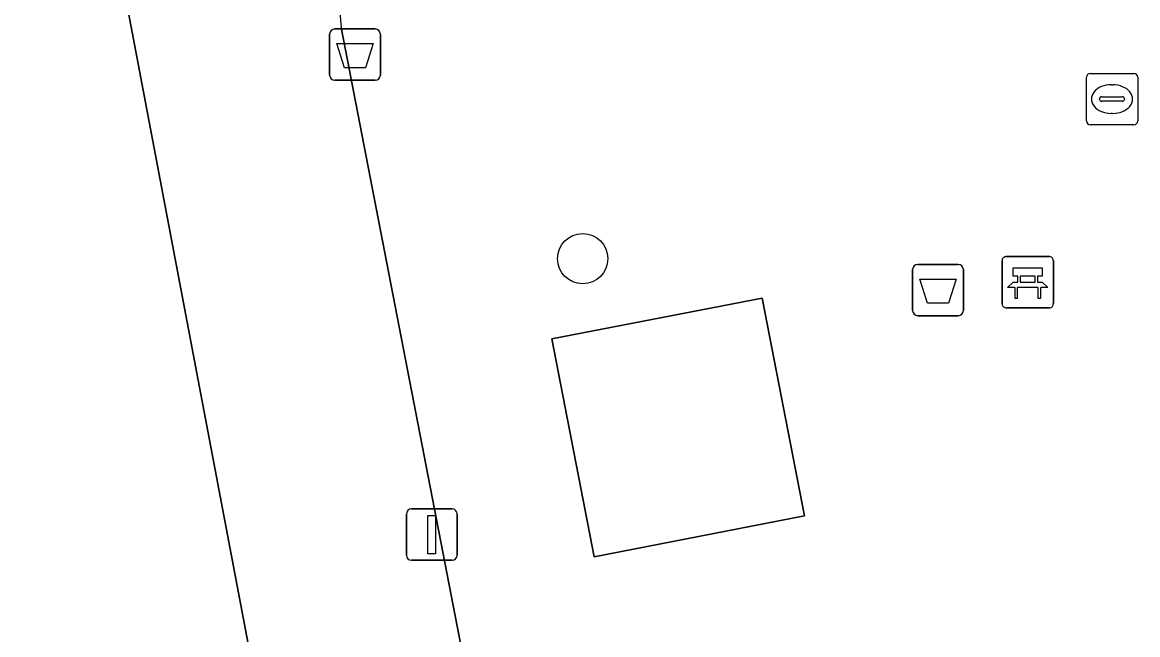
# Model space of a CAD drawing. Extents: x 159217 to 160349, y 381246 to 382172.
# Drawn here: x 160125.37 to 160147.13, y 382087.75 to 382099.69 of the extents above; entities that cross this region are included whole.
import ezdxf

# ---------------------------------------------------------------- set-up
doc = ezdxf.new("R2010")
doc.units = 0
for name, color, linetype in [('IMGEO_Afvalbak', 7, 'Continuous'), ('IMGEO_Bank', 7, 'Continuous'), ('IMGEO_Boom', 7, 'Continuous'), ('IMGEO_Groenvoorziening', 7, 'Continuous'), ('IMGEO_Lichtmast', 7, 'Continuous'), ('IMGEO_Parkeervlak_open', 7, 'Continuous'), ('IMGEO_Rioolput', 7, 'Continuous'), ('IMGEO_Voetpad_open', 7, 'Continuous')]:
    doc.layers.add(name, color=color, linetype=linetype)

msp = doc.modelspace()

# ---------------------------------------------------------------- linework, layer by layer
at = {"layer": 'IMGEO_Afvalbak'}
for p, q in [((160131.365, 382098.661), (160131.365, 382099.461)), ((160131.365, 382099.461), (160131.365, 382098.661)), ((160131.465, 382099.561), (160132.255, 382099.561)), ((160132.255, 382099.561), (160131.465, 382099.561)), ((160132.355, 382099.461), (160132.355, 382098.661)), ((160132.355, 382098.661), (160132.355, 382099.461)), ((160132.255, 382098.561), (160131.465, 382098.561)), ((160131.465, 382098.561), (160132.255, 382098.561)), ((160142.737, 382094.071), (160142.737, 382094.871)), ((160142.737, 382094.871), (160142.737, 382094.071)), ((160142.837, 382094.971), (160143.627, 382094.971)), ((160143.627, 382094.971), (160142.837, 382094.971)), ((160143.727, 382094.871), (160143.727, 382094.071)), ((160143.727, 382094.071), (160143.727, 382094.871)), ((160143.627, 382093.971), (160142.837, 382093.971)), ((160142.837, 382093.971), (160143.627, 382093.971))]:
    msp.add_line(p, q, dxfattribs=at)
for points in [[(160131.508, 382099.275), (160132.212, 382099.275), (160132.063, 382098.805), (160131.657, 382098.805), (160131.508, 382099.275)], [(160142.88, 382094.685), (160143.584, 382094.685), (160143.435, 382094.215), (160143.029, 382094.215), (160142.88, 382094.685)]]:
    msp.add_lwpolyline(points, dxfattribs=at)
for centre, start, end in [((160131.465, 382099.461), 90, 180), ((160131.465, 382099.461), 90, 180), ((160132.255, 382099.461), 0, 90), ((160132.255, 382099.461), 360, 90), ((160131.465, 382098.661), 180, 270), ((160131.465, 382098.661), 180, 270), ((160132.255, 382098.661), 270, 0), ((160132.255, 382098.661), 270, 0), ((160142.837, 382094.871), 90, 180), ((160142.837, 382094.871), 90, 180), ((160143.627, 382094.871), 0, 90), ((160143.627, 382094.871), 360, 90), ((160142.837, 382094.071), 180, 270), ((160142.837, 382094.071), 180, 270), ((160143.627, 382094.071), 270, 0), ((160143.627, 382094.071), 270, 0)]:
    msp.add_arc(centre, 0.1, start, end, dxfattribs=at)
at = {"layer": 'IMGEO_Bank'}
for p, q in [((160144.557, 382095.124), (160145.398, 382095.124)), ((160145.398, 382095.124), (160144.557, 382095.124)), ((160145.482, 382095.049), (160145.482, 382094.208)), ((160145.482, 382094.208), (160145.482, 382095.049)), ((160144.482, 382094.199), (160144.482, 382095.04)), ((160144.482, 382095.04), (160144.482, 382094.199)), ((160144.791, 382094.63), (160144.791, 382094.736)), ((160144.835, 382094.736), (160144.835, 382094.63)), ((160145.123, 382094.742), (160144.841, 382094.742)), ((160144.841, 382094.624), (160145.123, 382094.624)), ((160145.129, 382094.63), (160145.129, 382094.736)), ((160145.173, 382094.736), (160145.173, 382094.63)), ((160145.179, 382094.522), (160144.786, 382094.522)), ((160145.407, 382094.124), (160144.566, 382094.124)), ((160144.566, 382094.124), (160145.407, 382094.124))]:
    msp.add_line(p, q, dxfattribs=at)
for points in [[(160144.785, 382094.742), (160144.699, 382094.742), (160144.699, 382094.903), (160145.262, 382094.903), (160145.262, 382094.742), (160145.179, 382094.742)], [(160144.729, 382094.522), (160144.587, 382094.522), (160144.699, 382094.624), (160144.785, 382094.624)], [(160145.179, 382094.624), (160145.262, 382094.624), (160145.374, 382094.522), (160145.235, 382094.522)], [(160144.779, 382094.515), (160144.779, 382094.308), (160144.736, 382094.308), (160144.736, 382094.515)], [(160145.229, 382094.515), (160145.229, 382094.308), (160145.185, 382094.308), (160145.185, 382094.515)]]:
    msp.add_lwpolyline(points, dxfattribs=at)
for centre, radius, start, end in [((160144.56, 382095.046), 0.0779, 92.4484, 184.2845), ((160144.56, 382095.046), 0.0779, 92.4484, 184.2845), ((160145.404, 382095.046), 0.0779, 2.4484, 94.2845), ((160145.404, 382095.046), 0.0779, 2.4484, 94.2845), ((160144.784, 382094.735), 0.00671, 2.8957, 87.1043), ((160144.784, 382094.631), 0.00671, 272.8957, 357.1043), ((160144.841, 382094.735), 0.00671, 92.8957, 177.1043), ((160144.841, 382094.631), 0.00671, 182.8957, 267.1043), ((160145.123, 382094.735), 0.00671, 2.8957, 87.1043), ((160145.123, 382094.631), 0.00671, 272.8957, 357.1043), ((160145.18, 382094.735), 0.00671, 92.8957, 177.1043), ((160145.18, 382094.631), 0.00671, 182.8957, 267.1043), ((160144.729, 382094.515), 0.00671, 2.8957, 87.1043), ((160144.786, 382094.515), 0.00671, 92.8957, 177.1043), ((160145.178, 382094.515), 0.00671, 2.8957, 87.1043), ((160145.235, 382094.515), 0.00671, 92.8957, 177.1043), ((160144.56, 382094.202), 0.0779, 182.4484, 274.2845), ((160144.56, 382094.202), 0.0779, 182.4484, 274.2845), ((160145.404, 382094.202), 0.0779, 272.4484, 4.2845), ((160145.404, 382094.202), 0.0779, 272.4484, 4.2845)]:
    msp.add_arc(centre, radius, start, end, dxfattribs=at)
at = {"layer": 'IMGEO_Boom'}
msp.add_circle((160136.301, 382095.083), 0.489, dxfattribs=at)
at = {"layer": 'IMGEO_Groenvoorziening'}
msp.add_lwpolyline([(160136.524, 382089.272), (160140.628, 382090.067), (160139.805, 382094.315), (160135.701, 382093.52)], close=True, dxfattribs=at)
at = {"layer": 'IMGEO_Lichtmast'}
for p, q in [((160132.862, 382089.304), (160132.862, 382090.104)), ((160132.862, 382090.104), (160132.862, 382089.304)), ((160132.962, 382090.204), (160133.752, 382090.204)), ((160133.752, 382090.204), (160132.962, 382090.204)), ((160133.852, 382090.104), (160133.852, 382089.304)), ((160133.852, 382089.304), (160133.852, 382090.104)), ((160133.752, 382089.204), (160132.962, 382089.204)), ((160132.962, 382089.204), (160133.752, 382089.204))]:
    msp.add_line(p, q, dxfattribs=at)
msp.add_lwpolyline([(160133.282, 382090.079), (160133.432, 382090.079), (160133.432, 382089.329), (160133.282, 382089.329), (160133.282, 382090.079)], dxfattribs=at)
for centre, start, end in [((160132.962, 382090.104), 90, 180), ((160132.962, 382090.104), 90, 180), ((160133.752, 382090.104), 0, 90), ((160133.752, 382090.104), 360, 90), ((160132.962, 382089.304), 180, 270), ((160132.962, 382089.304), 180, 270), ((160133.752, 382089.304), 270, 0), ((160133.752, 382089.304), 270, 0)]:
    msp.add_arc(centre, 0.1, start, end, dxfattribs=at)
at = {"layer": 'IMGEO_Parkeervlak_open'}
msp.add_lwpolyline([(160120.694, 382102.458), (160120.719, 382102.203), (160132.186, 382043.112), (160132.165, 382043.433), (160132.173, 382043.761), (160132.21, 382044.086), (160132.276, 382044.408), (160132.371, 382044.722), (160132.493, 382045.026), (160132.642, 382045.318), (160132.816, 382045.596), (160133.014, 382045.857), (160133.235, 382046.1), (160133.477, 382046.321), (160133.738, 382046.52), (160134.015, 382046.695), (160134.307, 382046.845), (160134.611, 382046.968), (160134.925, 382047.063), (160137.351, 382047.658), (160127.083, 382101.769)], dxfattribs=at)
at = {"layer": 'IMGEO_Rioolput'}
for p, q in [((160146.126, 382097.768), (160146.126, 382098.62)), ((160146.201, 382098.694), (160147.053, 382098.694)), ((160147.127, 382098.62), (160147.127, 382097.768)), ((160146.614, 382098.474), (160146.639, 382098.474)), ((160146.385, 382098.188), (160146.385, 382098.2)), ((160146.823, 382098.151), (160146.425, 382098.151)), ((160146.428, 382098.237), (160146.826, 382098.237)), ((160146.869, 382098.2), (160146.869, 382098.188)), ((160146.637, 382097.914), (160146.612, 382097.914)), ((160147.053, 382097.694), (160146.201, 382097.694))]:
    msp.add_line(p, q, dxfattribs=at)
for points in [[(160146.126, 382097.768), (160146.126, 382098.62)], [(160146.201, 382098.694), (160147.053, 382098.694)], [(160147.127, 382098.62), (160147.127, 382097.768)], [(160147.053, 382097.694), (160146.201, 382097.694)]]:
    msp.add_lwpolyline(points, dxfattribs=at)
for centre, radius, start, end in [((160146.203, 382098.618), 0.0765, 91.552, 178.448), ((160146.203, 382098.618), 0.0765, 91.552, 178.448), ((160147.051, 382098.618), 0.0765, 1.552, 88.448), ((160147.051, 382098.618), 0.0765, 1.552, 88.448), ((160146.425, 382098.197), 0.0403, 85.8775, 175.7526), ((160146.422, 382098.187), 0.0366, 178.938, 274.7102), ((160146.826, 382098.194), 0.043, 264.8664, 352.4533), ((160146.83, 382098.199), 0.0386, 1.7309, 96.639), ((160146.203, 382097.77), 0.0765, 181.552, 268.448), ((160146.203, 382097.77), 0.0765, 181.552, 268.448), ((160147.051, 382097.77), 0.0765, 271.552, 358.448), ((160147.051, 382097.77), 0.0765, 271.552, 358.448)]:
    msp.add_arc(centre, radius, start, end, dxfattribs=at)
for centre, major_axis, ratio, start_param, end_param in [((160146.613, 382098.194), (-0.387, 0.002), 0.722429, 4.712389, 7.853982), ((160146.638, 382098.194), (-0.39, 0.002), 0.717154, 1.570796, 4.712389)]:
    msp.add_ellipse(centre, major_axis=major_axis, ratio=ratio, start_param=start_param, end_param=end_param, dxfattribs=at)
at = {"layer": 'IMGEO_Voetpad_open'}
for points in [[(160133.89, 382102.743), (160127.083, 382101.769), (160137.351, 382047.658), (160142.592, 382060.322)], [(160131.591, 382099.592), (160139.071, 382060.99)], [(160139.071, 382060.99), (160131.591, 382099.592)]]:
    msp.add_lwpolyline(points, dxfattribs=at)
msp.add_lwpolyline([(160136.524, 382089.272), (160135.701, 382093.52), (160139.805, 382094.315), (160140.628, 382090.067)], close=True, dxfattribs=at)
msp.add_arc((160134.353, 382099.991), 2.791, 99.5513, 188.219, dxfattribs=at)
msp.add_arc((160134.353, 382099.991), 2.791, 99.5513, 188.219, dxfattribs=at)

doc.saveas('drawing.dxf')
